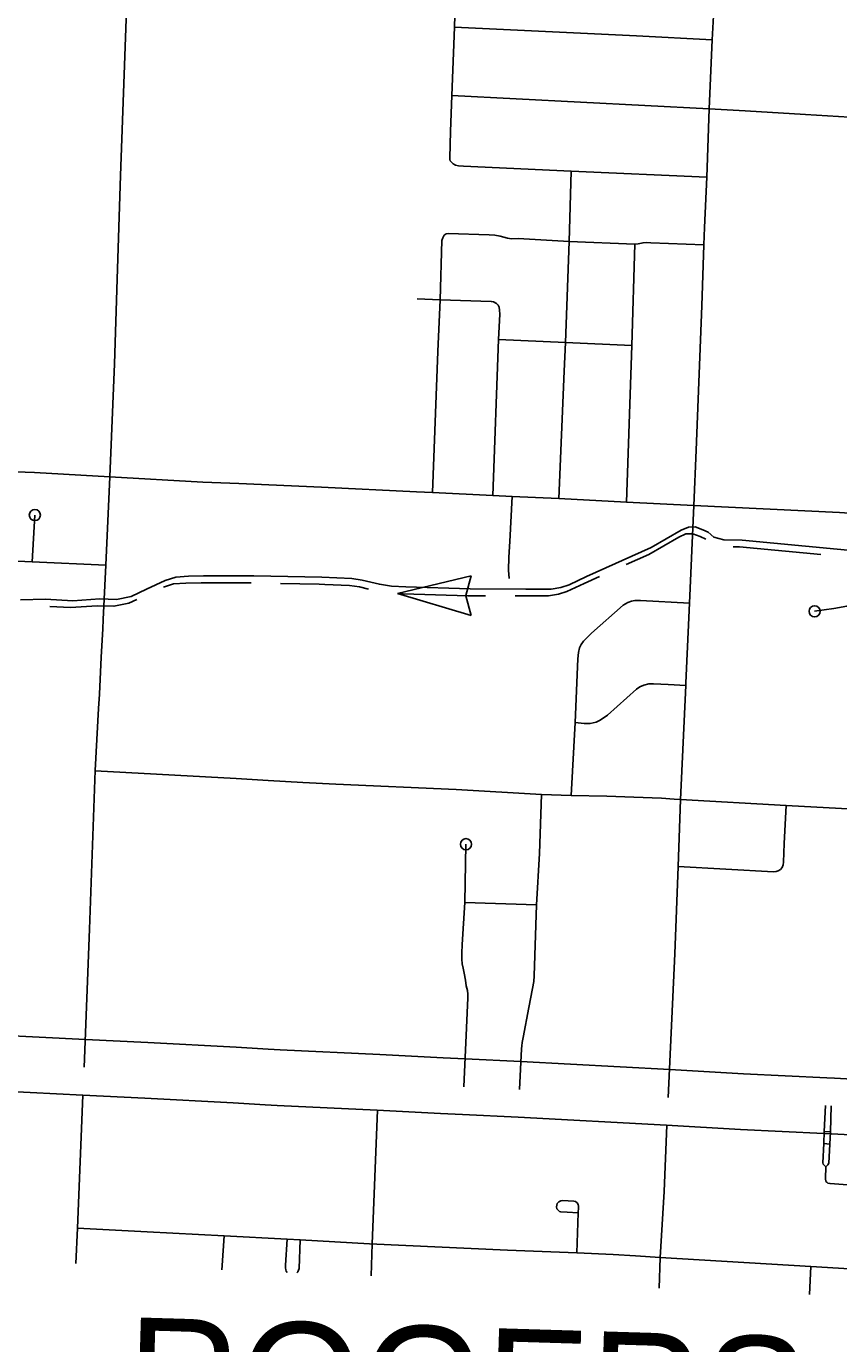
# Model space of a CAD drawing. Extents: x 653372 to 905732, y 627442 to 787275.
# Drawn here: x 680710 to 684356, y 733763 to 739676 of the extents above; entities that cross this region are included whole.
import ezdxf

# ---------------------------------------------------------------- set-up
doc = ezdxf.new("R2010")
doc.units = 0
for name, color, linetype in [('15', 7, 'Continuous'), ('33', 7, 'Continuous'), ('43', 7, 'Continuous'), ('6', 7, 'Continuous')]:
    doc.layers.add(name, color=color, linetype=linetype)

msp = doc.modelspace()

# ---------------------------------------------------------------- linework, layer by layer
at = {"layer": '15'}
for points in [[(680380.4, 735157.6), (680975.6, 735128.2), (681255.4, 735114.2), (681652.6, 735093.3), (681796.4, 735085), (681848.9, 735081.9), (682297.6, 735060.2), (682581.7, 735046.3), (682680.2, 735040.9), (682930, 735029), (683597.8, 734993.3), (683929.1, 734974.4), (684302.7, 734956.7), (684336.8, 734954.9), (684908.1, 734923.8)], [(684892.6, 734674.3), (684323.5, 734705.3), (684290.3, 734707), (683916.1, 734724.8), (683584, 734743.7), (682917.4, 734779.3), (682667.4, 734791.2), (682568.7, 734796.6), (682285.4, 734810.5), (681835.6, 734832.3), (681781.9, 734835.4), (681638.9, 734843.7), (681242.5, 734864.5), (680963.2, 734878.5), (680371.5, 734907.7)]]:
    msp.add_lwpolyline(points, dxfattribs=at)
at = {"layer": '33'}
for points in [[(680969.4, 735003.4), (680994.1, 735623), (681019.1, 736336.4), (681033.8, 736613.2), (681038.7, 736678.5), (681045.6, 736844.3), (681053, 736971.5), (681055.3, 737013.4), (681067.4, 737257.7), (681085.2, 737653.3), (681105.7, 738161.1), (681118.2, 738541.2), (681132.2, 739006.8), (681150, 739459.3), (681191.3, 740624.4), (681196.7, 740774.5), (681223.6, 741475.3), (681240.6, 741922.9), (681257.8, 742320.7), (681274.9, 742870)], [(683918.1, 742748.7), (683867.4, 741458), (683851.6, 741135.2), (683814.9, 740109), (683793.8, 739722.9), (683788.8, 739615.1), (683775.3, 739305.3), (683765.1, 738999.4), (683754.6, 738773.2), (683751.4, 738695.4), (683741.8, 738421.4), (683716.7, 737773.5), (683706.6, 737525.1), (683686.8, 737087.3), (683670.9, 736728.7), (683670.5, 736716.6), (683645.9, 736205.9), (683635.4, 735905.1), (683620.8, 735512.1), (683590.9, 734868.5)], [(683765.1, 738999.4), (683155.4, 739025.1), (682672.6, 739048.6), (682650.5, 739050.2), (682636.2, 739053.4), (682625.8, 739058.4), (682619.5, 739064.6), (682612.8, 739072.6), (682611.1, 739078.2), (682611.4, 739086.1), (682613.5, 739204.2), (682620.5, 739364.7), (682631.9, 739671.5), (682636.6, 739827.9)], [(682631.9, 739671.5), (683448.9, 739633.1), (683788.8, 739615.1)], [(682620.5, 739364.7), (683775.3, 739305.3)], [(684404.5, 739267.7), (684207.7, 739280.8), (683937.1, 739295.9), (683775.3, 739305.3)], [(683099.8, 737556.1), (683124.8, 738128.3), (683129.5, 738256.4), (683146, 738709.9), (683155.4, 739025.1)], [(682533.6, 737583.3), (682557.3, 738216.3), (682567.2, 738448.1), (682575, 738714.1), (682579, 738726.9), (682585.8, 738737.8), (682595.3, 738744.9), (682603.6, 738746.5), (682788.2, 738740.1), (682813, 738738.4), (682836.9, 738734), (682869.9, 738725.6), (682888.3, 738722.3), (682917.9, 738723.2), (683146, 738709.9), (683442.1, 738698.3), (683456, 738699.7), (683478.3, 738704.6), (683495.8, 738705), (683513.4, 738704.4), (683751.4, 738695.4)], [(683442.1, 738698.3), (683428.6, 738242.7), (683403.6, 737540.7)], [(682464.8, 738452.1), (682567.2, 738448.1), (682796.9, 738441.2), (682807, 738439.1), (682820.7, 738432.2), (682827.8, 738424.6), (682832.2, 738415.2), (682834.6, 738402.2), (682835, 738384.6), (682829.4, 738269.8), (682804.7, 737569.6)], [(682829.4, 738269.8), (683129.5, 738256.4), (683428.6, 738242.7)], [(678446, 737776.3), (678708.1, 737768), (678973.3, 737754.4), (679189, 737743), (679480.7, 737731.8), (679771.4, 737717.1), (680264.4, 737692.4), (680538.5, 737680.1), (680746.3, 737672.5), (681085.2, 737653.3), (681502.3, 737630.4), (681663.9, 737623.4), (682034.5, 737607.2), (682461.1, 737586.3), (682533.6, 737583.3), (682804.7, 737569.6), (682891.5, 737565.7), (683099.8, 737556.1), (683403.6, 737540.7), (683706.6, 737525.1), (684359.4, 737493.2), (684610.8, 737477.3), (684782.6, 737468), (685083, 737451.1)], [(682891.5, 737565.7), (682879.6, 737364.2), (682875.1, 737293.9), (682874.3, 737234.5), (682876.6, 737197.3)], [(680748.6, 737482.1), (680736.4, 737271.7)], [(681067.4, 737257.7), (680736.4, 737271.7), (680411.6, 737287.2)], [(683155.4, 736223.5), (683173.1, 736550.4), (683185.6, 736837.2), (683188.4, 736866), (683193.5, 736886.3), (683200.3, 736900.8), (683211.7, 736916.5), (683246.7, 736952.6), (683388.7, 737077.1), (683409.6, 737089.3), (683426.5, 737095.8), (683441.3, 737098.6), (683467.5, 737099.1), (683686.8, 737087.3)], [(684248.1, 737050.2), (684334.5, 737062.3), (684392.8, 737073.9), (684410.4, 737074.7), (684439, 737073.9), (684588.5, 737067.3)], [(683670.5, 736716.6), (683590.6, 736721.6), (683525.4, 736725.4), (683504.9, 736724.8), (683481.7, 736719.1), (683464.1, 736710.6), (683449.1, 736700.2), (683318.2, 736583.7), (683285.5, 736561.6), (683267.3, 736551.9), (683241.5, 736546.9), (683213.3, 736546.5), (683173.1, 736550.4)], [(681018.9, 736334.4), (681652.8, 736299.2), (681796, 736290.6), (681951.4, 736281.9), (682099.3, 736274.5), (682638.8, 736249.8), (683022.2, 736227.5), (683155.4, 736223.5), (683315.7, 736220.4), (683437.5, 736216.7), (683560.3, 736211.3), (683618, 736207.3), (683645.9, 736205.9), (684121.1, 736178.2), (684811.3, 736140.9), (685243, 736117), (685574.3, 736098.3), (685917.9, 736079), (686117.6, 736070), (686271.3, 736056.9)], [(683022.2, 736227.5), (683013.7, 735963.2), (683000.7, 735732.3), (682989.2, 735414), (682987.8, 735388.9), (682981.7, 735356.6), (682966.1, 735272.6), (682940.9, 735136.5), (682936.3, 735115.5), (682933.5, 735099.7), (682932.6, 735086.6), (682923.7, 734904.2)], [(684121.1, 736178.2), (684111.9, 736007.7), (684108.6, 735924.1), (684107.4, 735911.5), (684103, 735899.6), (684095.1, 735890.9), (684084.6, 735885.1), (684076.1, 735882.8), (684064.2, 735881.5), (683635.4, 735905.1)], [(682683.6, 736004.7), (682677.8, 735743.8), (682666.1, 735554.7), (682665, 735516.4), (682665.3, 735488.9), (682666.4, 735467.7), (682670.4, 735448.5), (682675.4, 735425.4), (682680.8, 735394.4), (682685.1, 735368.5), (682689.6, 735347.8), (682691.4, 735331.1), (682691.5, 735315.1), (682685.2, 735180.2), (682673.8, 734916)], [(682677.8, 735743.8), (683000.7, 735732.3)], [(680933.1, 734122.7), (680939.8, 734281.1), (680964.3, 734878.5)], [(682257.8, 734066.7), (682263.2, 734211.2), (682286.6, 734810.4)], [(684296.5, 734831.9), (684291.4, 734716), (684288.9, 734660.9), (684285.1, 734574.3), (684287, 734569.3), (684293.8, 734561), (684298, 734556.5), (684307.5, 734565.4), (684312.5, 734573.3), (684316.4, 734659.1), (684319.9, 734714.4), (684322.7, 734830.4)], [(683585.5, 734743.6), (683572.8, 734446), (683555.2, 734149.4), (683550.5, 734012)], [(684291.4, 734716), (684319.9, 734714.4)], [(684288.9, 734660.9), (684316.4, 734659.1)], [(684298, 734556.5), (684297.1, 734504), (684298.2, 734491.5), (684302.5, 734487.7), (684308.2, 734483.8), (684317.7, 734481.3), (684395.4, 734476.1), (684671, 734463.4), (685064.8, 734442)], [(683186.5, 734350.1), (683188.2, 734373.6), (683188.5, 734380.8), (683187.2, 734387.1), (683182.2, 734395), (683174.6, 734400.6), (683167.3, 734403), (683117.4, 734406.3), (683109, 734404.8), (683100.1, 734399.7), (683093.3, 734392.2), (683090.7, 734383.9), (683090.5, 734376.7), (683091.4, 734368.3), (683097.2, 734361.6), (683103, 734356.6), (683108.9, 734354.6), (683137, 734353.2), (683186.5, 734350.1)], [(683180.7, 734170.9), (683186.5, 734350.1)], [(680939.8, 734281.1), (681252.3, 734264.6), (681598.1, 734246.9), (681881.5, 734231.9), (681939.4, 734228.8), (682250.8, 734211.8), (682869.7, 734182.6), (683180.7, 734170.9), (683343.4, 734163.3), (683443.7, 734157), (683555.2, 734149.4)], [(681587.6, 734095), (681589.7, 734113.2), (681598.1, 734246.9)], [(681881.2, 734082.6), (681877.2, 734088.6), (681875.6, 734094.9), (681873.7, 734103.2), (681873.6, 734114.8), (681881.5, 734231.9)], [(681939.4, 734228.8), (681934.6, 734099.9), (681929.3, 734085.9), (681925.1, 734080.8)], [(683555.2, 734149.4), (684231.6, 734109.2), (684899.2, 734068.9), (685050.4, 734058.9), (685458.1, 734034), (685654.7, 734026.1), (686100.5, 733997.1), (686220.4, 733987.6)], [(684231.6, 734109.2), (684224.6, 733983.5)]]:
    msp.add_lwpolyline(points, dxfattribs=at)
for centre in [(680748.6, 737482.1), (684248.1, 737050.2), (682683.6, 736004.7)]:
    msp.add_circle(centre, 25, dxfattribs=at)
at = {"layer": '43'}
for p, q in [((682375.7, 737129.5), (682707.4, 737208.8)), ((682707.4, 737208.8), (682683.5, 737120.6)), ((682375.7, 737129.5), (682706.9, 737031.2)), ((682706.9, 737031.2), (682683.5, 737119.5))]:
    msp.add_line(p, q, dxfattribs=at)
for points in [[(684633.2, 737302.9), (683922.5, 737370), (683841.2, 737370.7), (683795.8, 737382.3), (683771.1, 737405), (683746, 737416), (683712.5, 737428.8), (683682, 737428.1), (683649.4, 737413.8), (683514.9, 737336.5), (683224.7, 737206.2), (683147.3, 737169.6), (683109.7, 737157.1), (683065.4, 737150), (682951.9, 737150), (682702.4, 737150.7), (682413, 737159.4), (682348.7, 737163), (682294.7, 737171.4), (682217.4, 737190.7), (682171.8, 737197.1), (682036.5, 737202.9), (681731.7, 737208.7), (681505.7, 737208.7), (681437.9, 737207.3), (681381.9, 737203.9), (681334, 737188.4), (681249.8, 737150.3), (681181, 737116.7), (681114.6, 737103.5), (681040.1, 737105.7), (680919.6, 737097.5), (680796.1, 737104.6), (680684.2, 737101.1)], [(683760.4, 737373.9), (683759.8, 737374.4), (683734.8, 737385.3), (683701.3, 737398.2), (683670.7, 737397.4), (683638.1, 737383.1), (683503.7, 737305.8), (683402.6, 737260.5)], [(684276.6, 737304.8), (683911.3, 737339.3), (683882.3, 737339.6)], [(681719.5, 737178), (681494.4, 737178), (681426.6, 737176.7), (681370.6, 737173.3), (681325.9, 737158.8)], [(682049.4, 737171.2), (682025.2, 737172.3), (681851.5, 737175.5)], [(682245.6, 737150.2), (682206.1, 737160), (682160.6, 737166.5), (682049.4, 737171.2)], [(683282.2, 737206.4), (683213.4, 737175.6), (683136.1, 737138.9), (683098.4, 737126.5), (683054.2, 737119.3), (682940.7, 737119.4), (682903.6, 737119.5)], [(681206, 737103.7), (681169.8, 737086.1), (681103.3, 737072.8), (681028.8, 737075.1), (680908.3, 737066.8), (680815.8, 737072.1)], [(682771.6, 737119.8), (682691.2, 737120.1), (682401.7, 737128.7), (682375.8, 737130.2)]]:
    msp.add_lwpolyline(points, dxfattribs=at)

# ---------------------------------------------------------------- texts
at = {"layer": '6'}
msp.add_text('ROGERS', height=528, rotation=358.28003, dxfattribs=at).set_placement((681150.8, 733354.3))

doc.saveas('drawing.dxf')
